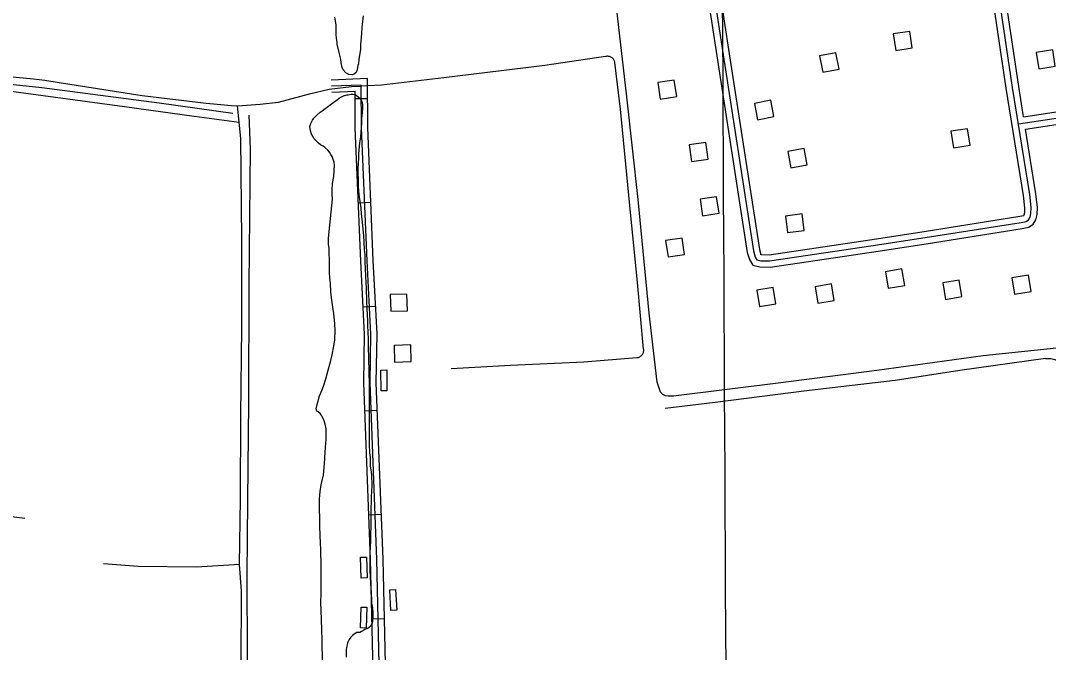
# Model space of a CAD drawing. Extents: x 3445503 to 3483459, y 540493 to 566012.
# Drawn here: x 3463733 to 3466200, y 555755 to 557273 of the extents above; entities that cross this region are included whole.
import ezdxf

# ---------------------------------------------------------------- set-up
doc = ezdxf.new("R2010")
doc.units = 0
for name, color, linetype in [('V-BLDG-OTLN', 7, 'Continuous'), ('V-DTCH-CNTR', 7, 'Continuous'), ('V-GRID-MAJR', 7, 'Continuous'), ('V-ROAD-CNTR', 7, 'Continuous'), ('V-SITE-VEGE', 7, 'Continuous'), ('V-TOPO-SHOR', 7, 'Continuous')]:
    doc.layers.add(name, color=color, linetype=linetype)

msp = doc.modelspace()

# ---------------------------------------------------------------- linework, layer by layer
at = {"layer": 'V-BLDG-OTLN'}
for points in [[(3465873.3238923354, 557207.3718872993), (3465867.1739046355, 557246.8958082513), (3465827.6489836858, 557240.7448205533), (3465833.799971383, 557201.2208996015)], [(3466170.8956202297, 557196.4095808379), (3466177.17560767, 557156.9056598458), (3466216.679528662, 557163.1856472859), (3466210.399541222, 557202.6895682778)], [(3465650.804660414, 557187.8775979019), (3465658.350645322, 557148.595676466), (3465697.6325667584, 557156.142661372), (3465690.085581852, 557195.424582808)], [(3465308.095345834, 557090.0237936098), (3465302.2233575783, 557129.589714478), (3465262.6574367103, 557123.71872622), (3465268.528424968, 557084.1518053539)], [(3465494.604972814, 557073.8038260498), (3465502.150957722, 557034.5219046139), (3465541.4328791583, 557042.0688895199), (3465533.885894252, 557081.350810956)], [(3466011.956938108, 556973.3360269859), (3466005.806950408, 557012.859947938), (3465966.2820294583, 557006.7089602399), (3465972.433017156, 556967.1850392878)], [(3465383.4110488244, 556940.2386314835), (3465377.539060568, 556979.8045523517), (3465337.9731397, 556973.9335640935), (3465343.844127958, 556934.3666432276)], [(3465574.424813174, 556958.1230574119), (3465581.9707980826, 556918.8411359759), (3465621.2527195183, 556926.3881208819), (3465613.705734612, 556965.6700423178)], [(3465409.6446082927, 556809.917077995), (3465403.7726200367, 556849.4829988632), (3465364.206699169, 556843.612010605), (3465370.0776874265, 556804.0450897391)], [(3465574.1788136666, 556763.452446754), (3465613.8587343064, 556768.5004366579), (3465608.810744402, 556808.1803572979), (3465569.130823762, 556803.1323673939)], [(3465326.712710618, 556710.9065470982), (3465320.8407223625, 556750.4724679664), (3465281.2748014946, 556744.6014797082), (3465287.1457897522, 556705.0345588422)], [(3465848.525264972, 556676.171621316), (3465809.079343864, 556669.535634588), (3465815.71633059, 556630.08971348), (3465855.1622516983, 556636.7267002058)], [(3466112.6333424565, 556654.9801245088), (3466119.0813295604, 556615.5042034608), (3466158.5582506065, 556621.9511905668), (3466152.110263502, 556661.4281116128)], [(3465539.657882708, 556631.645710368), (3465500.2119616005, 556625.0097236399), (3465506.848948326, 556585.5638025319), (3465546.2948694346, 556592.200789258)], [(3465679.4256031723, 556640.022693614), (3465639.979682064, 556633.3867068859), (3465646.61666879, 556593.9407857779), (3465686.0625898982, 556600.5777725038)], [(3465986.01099, 556649.236675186), (3465946.565068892, 556642.600688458), (3465953.202055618, 556603.15476735), (3465992.6479767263, 556609.791754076)], [(3464620.3417213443, 556614.5407445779), (3464621.561718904, 556574.5588245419), (3464661.5426389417, 556575.7788221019), (3464660.3236413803, 556615.7597421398)], [(3464629.569702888, 556492.3759889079), (3464630.789700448, 556452.394068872), (3464670.7706204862, 556453.614066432), (3464669.551622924, 556493.59498647)], [(3464612.1187377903, 556433.478106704), (3464612.600736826, 556383.481206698), (3464598.600764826, 556383.3462069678), (3464598.11876579, 556433.344106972)], [(3464563.310835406, 555983.8990058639), (3464564.725832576, 555933.919105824), (3464550.7308605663, 555933.523106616), (3464549.316863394, 555983.503006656)], [(3464633.117695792, 555906.5621605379), (3464635.904690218, 555856.640260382), (3464621.926718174, 555855.8602619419), (3464619.1397237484, 555905.782162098)], [(3464564.5758328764, 555863.4822466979), (3464562.9858360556, 555813.5083466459), (3464548.9928640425, 555813.9533457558), (3464550.5838608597, 555863.928245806)]]:
    msp.add_lwpolyline(points, close=True, dxfattribs=at)
at = {"layer": 'V-DTCH-CNTR'}
for points in [[(3463202.2770000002, 557196.961), (3463203.649, 557193.993), (3463205.201, 557191.118), (3463206.93, 557188.343), (3463208.824, 557185.678), (3463210.878, 557183.137), (3463213.088, 557180.726), (3463215.4390000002, 557178.457), (3463217.9250000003, 557176.337), (3463220.541, 557174.375), (3463223.269, 557172.575), (3463226.103, 557170.949), (3463229.034, 557169.501), (3463232.046, 557168.236), (3463374.866, 557145.515), (3463698.47, 557104.555), (3463982.778, 557066.536), (3464150.046, 557043.453), (3464257.935, 557028.443)], [(3465137.11, 557186.225), (3464991.483, 557164.692), (3464749.133, 557135.138), (3464599.768, 557117.5210000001), (3464550.803, 557115.094)], [(3465159.6890000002, 557171.725), (3465159.321, 557173.589), (3465158.753, 557175.404), (3465157.9960000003, 557177.148), (3465157.056, 557178.801), (3465155.944, 557180.343), (3465154.674, 557181.758), (3465153.259, 557183.028), (3465151.715, 557184.14), (3465150.062, 557185.08), (3465148.319, 557185.838), (3465146.502, 557186.405), (3465144.639, 557186.774), (3465142.744, 557186.942), (3465140.844, 557186.905), (3465138.96, 557186.665), (3465137.11, 557186.225)], [(3463580.45, 557150.438), (3463764, 557133.178), (3463791.1950000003, 557129.373), (3463825.5160000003, 557124.296), (3464025.288, 557093.164), (3464179.068, 557074.198), (3464214.032, 557071.064), (3464239.605, 557068.549), (3464253.521, 557068.2660000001), (3464307.881, 557071.662), (3464352.204, 557076.647), (3464426.907, 557096.609), (3464473.8000000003, 557108.071), (3464527.828, 557114.056), (3464550.803, 557115.094)], [(3465228.6210000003, 556483.63), (3465213.5330000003, 556643.399), (3465195.126, 556828.816), (3465173.0100000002, 557060.025), (3465159.6890000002, 557171.725)], [(3464259.055, 555966.322), (3464260.867, 556123.1), (3464262.223, 556324.67), (3464264.531, 556534.357), (3464263.909, 556746.63), (3464262.221, 556989.738), (3464257.935, 557028.443), (3464253.521, 557068.2660000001)], [(3465212.114, 556463.117), (3465214.0640000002, 556463.367), (3465215.977, 556463.828), (3465217.826, 556464.496), (3465219.591, 556465.362), (3465221.254, 556466.415), (3465222.79, 556467.643), (3465224.183, 556469.032), (3465225.418, 556470.566), (3465226.477, 556472.225), (3465227.349, 556473.988), (3465228.023, 556475.839), (3465228.492, 556477.75), (3465228.748, 556479.702), (3465228.791, 556481.67), (3465228.6210000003, 556483.63)], [(3464766.858, 556437.126), (3464909.432, 556445.015), (3465084.812, 556453.326), (3465212.114, 556463.117)], [(3466193.313, 556460.803), (3465987.157, 556432.223), (3465832.386, 556408.348), (3465619.711, 556383.653), (3465400.544, 556355.034), (3465280.227, 556340.694)], [(3466193.313, 556460.803), (3466196.549, 556461.075), (3466199.799, 556461.147), (3466203.045, 556461.0160000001), (3466206.2770000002, 556460.686), (3466209.484, 556460.156), (3466212.65, 556459.429), (3466215.765, 556458.505), (3466218.821, 556457.3910000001), (3466221.799, 556456.093), (3466224.69, 556454.61), (3466227.486, 556452.951), (3466230.173, 556451.122), (3466232.739, 556449.132), (3466235.18, 556446.985), (3466237.482, 556444.694), (3466239.639, 556442.263), (3466241.64, 556439.703), (3466243.4790000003, 556437.024), (3466245.148, 556434.236), (3466246.643, 556431.353)], [(3463076.605, 556164.406), (3463094.2260000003, 556162.8150000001), (3463179.687, 556158.535), (3463199.4420000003, 556154.383), (3463269.396, 556140.346), (3463348.731, 556127.958), (3463441.989, 556113.9890000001), (3463577.005, 556098.201), (3463743.432, 556077.327)], [(3464259.055, 555966.322), (3464155.532, 555959.852), (3464015.632, 555961.714), (3463932.196, 555967.636)], [(3464254.058, 554791.97), (3464256.487, 554849.428), (3464257.832, 554943.561), (3464259.114, 555060.09), (3464260.376, 555183.435), (3464259.296, 555330.4670000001), (3464260.39, 555510.937), (3464262.688, 555723.8690000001), (3464263.458, 555903.366), (3464259.055, 555966.322)]]:
    msp.add_lwpolyline(points, dxfattribs=at)
at = {"layer": 'V-GRID-MAJR'}
msp.add_spline([(3465476.125, 545965.8200000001), (3465445.288, 552023.321), (3465414.434, 558084.289), (3465383.579, 564145.273), (3465383.561, 564148.724)], degree=3, dxfattribs=at)
at = {"layer": 'V-ROAD-CNTR'}
for p, q in [((3464536.001890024, 557085.4338027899), (3464566.0008300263, 557085.626802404)), ((3464543.995874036, 556835.062303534), (3464573.96881409, 556836.317301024)), ((3464555.38885125, 556585.1978032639), (3464585.3507913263, 556586.706800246)), ((3464559.6158427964, 556335.523302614), (3464589.59378284, 556336.671300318)), ((3464569.1818236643, 556085.706802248), (3464599.1597637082, 556086.854799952)), ((3464576.54380894, 555836.054301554), (3464606.535748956, 555836.7393001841))]:
    msp.add_line(p, q, dxfattribs=at)
for points in [[(3465224.023513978, 558621.7527301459), (3465301.2653594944, 557973.304027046), (3465354.7082526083, 557612.040749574), (3465416.121129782, 557211.29355107), (3465492.10697781, 556719.2735351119), (3465496.298969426, 556704.835563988), (3465500.4389611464, 556698.353576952), (3465509.6149427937, 556696.0025816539), (3465531.0738998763, 556695.417582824), (3465773.6014148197, 556731.4595107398), (3465904.373153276, 556751.5914704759), (3466134.363693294, 556787.792398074), (3466146.881668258, 556790.5253926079), (3466152.1616576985, 556794.175385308), (3466155.979650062, 556800.227373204), (3466158.0916458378, 556809.1603553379), (3466158.9626440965, 556823.630326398), (3466155.386651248, 556854.706264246), (3466113.9427341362, 557112.3857488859), (3466057.7268465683, 557492.434988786), (3465978.18100566, 557996.095981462)], [(3465374.4039318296, 557582.5434433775), (3465430.9471001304, 557213.5745465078), (3465506.7829484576, 556722.5235286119), (3465510.1019418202, 556711.090551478), (3465509.8949422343, 556711.415550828), (3465511.70693861, 556710.9515517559), (3465530.1689016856, 556710.447552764), (3465771.3574193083, 556746.290481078), (3465902.0661578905, 556766.4134408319), (3466131.59569883, 556802.5413685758), (3466140.788680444, 556804.5483645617), (3466141.1106798, 556804.771364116), (3466141.957678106, 556806.1143614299), (3466143.1966756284, 556811.3523509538), (3466143.9106742, 556823.2203272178), (3466140.5236809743, 556852.657268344), (3466099.1177637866, 557110.0977534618), (3466042.898876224, 557490.1669933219), (3465965.700030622, 557978.971015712)], [(3466140.5486809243, 557041.4228908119), (3466128.767704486, 557114.6737443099), (3466072.5548169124, 557494.7029842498), (3465995.3429713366, 557983.58700648)], [(3465318.973459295, 557751.0984655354), (3465339.875282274, 557609.8067540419), (3465401.2951594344, 557209.0125556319), (3465477.431007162, 556716.023541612), (3465482.495997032, 556698.5805764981), (3465490.9829800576, 556685.291603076), (3465507.522946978, 556681.053611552), (3465531.978898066, 556680.3876128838), (3465775.8454103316, 556716.6285404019), (3465906.680148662, 556736.76950012), (3466137.131687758, 556773.043427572), (3466152.974656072, 556776.5024206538), (3466163.2126355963, 556783.5794064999), (3466170.001622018, 556794.3403849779), (3466172.986616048, 556806.9683597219), (3466174.0146139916, 556824.040325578), (3466170.249621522, 556856.7552601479), (3466145.3126713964, 557011.8039500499)], [(3466128.1017058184, 557024.349924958), (3466389.5591829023, 557064.2658451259), (3466927.5501069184, 557151.637670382), (3467397.027167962, 557222.352528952)], [(3466140.5476809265, 557041.42389081), (3466387.2251875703, 557079.082815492), (3466925.2311115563, 557166.4576407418), (3467394.7931724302, 557237.1854992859)], [(3464640.014681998, 554750.5524725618), (3464639.513683, 554765.420442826), (3464627.134707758, 555163.5386465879), (3464613.949734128, 555511.922949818), (3464603.285755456, 555979.0970154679), (3464587.05378792, 556403.0031676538), (3464588.709784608, 556520.0239336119), (3464579.83880235, 556696.1285814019), (3464566.4518291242, 557015.8579419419), (3464565.69383064, 557133.317707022), (3464478.852004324, 557129.8217140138)], [(3464588.2927854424, 555978.6390163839), (3464572.0498179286, 556402.822168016), (3464573.704814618, 556519.752934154), (3464564.854832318, 556695.437582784), (3464551.4538591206, 557015.4959426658), (3464550.79386044, 557117.705738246), (3464479.455003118, 557114.8337439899)], [(3464609.827742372, 554755.5914624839), (3464609.5297429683, 554764.4504447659), (3464597.152767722, 555162.5046486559), (3464583.961794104, 555511.012951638), (3464573.299815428, 555978.1810172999), (3464557.045847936, 556402.641168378), (3464558.6998446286, 556519.481934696), (3464549.870862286, 556694.7465841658), (3464536.4558891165, 557015.1339433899), (3464535.8938902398, 557102.09376947), (3464480.058001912, 557099.8457739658)], [(3466145.3126713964, 557011.8039500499), (3466391.8931782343, 557049.44887476), (3466470.426021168, 557062.202849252)], [(3464669.224623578, 553537.842897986), (3464658.105645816, 553701.8675699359), (3464648.490665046, 553974.4790247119), (3464639.3396833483, 554324.4073248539), (3464624.521712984, 554764.935443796), (3464612.14373774, 555163.0216476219), (3464598.9557641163, 555511.4679507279), (3464588.2927854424, 555978.6390163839)]]:
    msp.add_lwpolyline(points, dxfattribs=at)
at = {"layer": 'V-SITE-VEGE'}
for points in [[(3464555.237, 557284.24), (3464553.088, 557263.3960000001), (3464552.165, 557255.501), (3464551.255, 557242.553), (3464550.969, 557232.449), (3464549.441, 557215.079), (3464548.843, 557204.026), (3464546.991, 557188.867), (3464545.1240000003, 557180.337), (3464543.895, 557168.651), (3464542.957, 557165.176), (3464540.7800000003, 557154.1190000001), (3464538.586, 557148.1140000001), (3464533.864, 557143.68), (3464529.131, 557142.7170000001), (3464521.236, 557143.326), (3464513.963, 557147.094), (3464507.311, 557154.651), (3464505.085, 557160.013), (3464502.843, 557171.373), (3464501.554, 557179.893), (3464498.357, 557192.828), (3464493.24, 557215.862), (3464492.912, 557219.964), (3464491.617, 557230.6950000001), (3464490.9620000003, 557238.588), (3464490.921, 557252.48), (3464490.575, 557262.898), (3464487.366, 557281.199)], [(3464482.995, 556941.149), (3464480.767, 556946.513), (3464478.23, 556950.922), (3464474.4220000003, 556956.911), (3464470.6210000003, 556961.635), (3464463.341, 556967.613), (3464459.228, 556970.757), (3464453.217, 556974.53), (3464448.47, 556978.304), (3464442.455, 556983.653), (3464437.7060000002, 556989.007), (3464431.6750000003, 557000.037), (3464428.811, 557007.924), (3464427.83, 557018.656), (3464429.702, 557025.609), (3464433.784, 557033.829), (3464436.928, 557038.575), (3464444.798, 557046.49), (3464452.042, 557052.827), (3464457.397, 557056.314), (3464464.015, 557061.385), (3464468.741, 557064.873), (3464479.452, 557072.481), (3464484.808, 557076.602), (3464493.944, 557083.258), (3464497.723, 557086.426), (3464503.713, 557089.92), (3464508.126, 557091.825), (3464516.0130000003, 557094.059), (3464519.169, 557094.383), (3464526.4250000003, 557095.982), (3464530.529, 557096.312), (3464535.899, 557095.38), (3464538.429, 557093.807), (3464543.811, 557089.719), (3464547.292, 557086.572), (3464551.1, 557080.27), (3464552.691, 557076.17), (3464553.653, 557070.4890000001), (3464553.684, 557059.755), (3464553.3850000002, 557054.0700000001), (3464552.474, 557042.386), (3464551.8510000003, 557038.91), (3464551.257, 557026.282), (3464549.744, 557004.49), (3464549.144, 556993.754)], [(3464549.144, 556993.754), (3464546.977, 556978.908), (3464544.528, 556952.696), (3464543.928, 556941.958), (3464543.051, 556917.331), (3464543.164, 556879.443), (3464543.495, 556873.444), (3464545.443, 556855.139), (3464549.961, 556822.316), (3464550.948, 556808.7440000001), (3464553.215, 556788.86), (3464556.469, 556755.402), (3464557.4590000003, 556741.512), (3464558.147, 556722.5700000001), (3464559.13, 556710.26), (3464559.818, 556691.318), (3464560.168, 556678.059), (3464561.178, 556657.855), (3464561.534, 556643.964), (3464562.521, 556630.392), (3464563.56, 556599.137), (3464563.928, 556581.142), (3464565.595, 556551.153), (3464565.948, 556538.84), (3464566.615, 556525.897), (3464567.305, 556506.009), (3464567.346, 556491.802), (3464568.3910000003, 556459.283), (3464569.419, 556431.187), (3464569.521, 556396.457), (3464569.882, 556380.988), (3464570.042, 556327.63), (3464570.068, 556316.8960000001), (3464569.8000000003, 556300.7930000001), (3464569.9250000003, 556259.116), (3464570.273, 556248.067), (3464570.9220000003, 556241.4400000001), (3464570.943, 556234.808), (3464571.924, 556223.446), (3464571.9420000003, 556216.4990000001), (3464572.614, 556202.925), (3464574.553, 556187.776), (3464575.207, 556180.5160000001), (3464575.221, 556175.465), (3464576.2060000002, 556162.522), (3464575.913, 556154.314), (3464575.309, 556144.84), (3464574.734, 556125.894), (3464574.754, 556119.264), (3464574.179, 556100.003), (3464574.262, 556071.2710000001), (3464573.134, 556025.488), (3464571.926, 556006.858), (3464571.33, 555994.856), (3464571.457, 555951.603), (3464573.441, 555921.616), (3464573.793, 555908.0380000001), (3464574.447, 555901.095), (3464574.791, 555891.312), (3464575.44, 555884.996), (3464575.475, 555873.314), (3464576.757, 555867.004), (3464577.72, 555861.64), (3464578.698, 555850.591), (3464578.723, 555842.383), (3464577.8140000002, 555829.12), (3464576.878, 555825.647), (3464575.622, 555822.7980000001), (3464573.736, 555819.3200000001), (3464570.592, 555815.839), (3464566.4960000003, 555812.6680000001), (3464559.56, 555809.807), (3464554.5160000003, 555807.2660000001), (3464551.364, 555805.0480000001), (3464547.5810000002, 555803.1410000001), (3464544.739, 555803.133), (3464540.004, 555802.801), (3464535.9050000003, 555800.897), (3464529.606, 555795.828), (3464525.514, 555791.3960000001), (3464522.057, 555786.018), (3464517.975, 555778.428), (3464516.7260000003, 555773.689), (3464515.483, 555766.738), (3464514.864, 555762.316), (3464514.5670000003, 555755.685), (3464514.602, 555744.003)], [(3464458.454, 555726.159), (3464456.754, 555768.145), (3464456.707, 555784.246), (3464455.9990000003, 555810.45), (3464454.284, 555856.541), (3464454.235, 555873.275), (3464454.79, 555899.166), (3464454.741, 555916.215), (3464454.983, 555941.791), (3464454.936, 555957.892), (3464454.573, 555972.414), (3464453.887, 555992.303), (3464453.852, 556003.669), (3464453.185, 556016.297), (3464451.487, 556057.337), (3464451.4560000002, 556067.122), (3464451.094, 556083.224), (3464450.432, 556093.642), (3464450.346, 556123.004), (3464451.579, 556132.795), (3464452.501, 556141.954), (3464454.981, 556157.433), (3464456.844, 556167.855), (3464459.964, 556180.811), (3464461.199, 556190.6), (3464462.411, 556207.969), (3464463.906, 556236.074), (3464466.0500000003, 556258.813), (3464466.347, 556265.129), (3464466.9620000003, 556270.812), (3464466.898, 556292.281), (3464464.6580000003, 556303.326), (3464461.792, 556311.526), (3464457.662, 556320.355), (3464456.39, 556323.507), (3464454.17, 556326.659), (3464452.269, 556328.865), (3464447.8370000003, 556332.955), (3464444.6750000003, 556334.523), (3464443.08, 556339.887), (3464445.259, 556350.629), (3464450.883, 556371.166), (3464455.896, 556383.811), (3464460.6010000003, 556394.558), (3464465.917, 556411.9400000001), (3464469.036, 556424.578), (3464477.785, 556456.177), (3464480.9020000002, 556470.078), (3464484.9450000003, 556490.927), (3464487.112, 556505.773), (3464487.9930000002, 556528.193), (3464487.315, 556544.29), (3464484.718, 556568.9130000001), (3464482.461, 556584.691), (3464479.553, 556607.1), (3464478.248, 556620.987), (3464476.9250000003, 556641.508), (3464475.625, 556654.763), (3464474.957, 556667.389), (3464474.603, 556680.334), (3464474.535, 556703.0650000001), (3464473.8880000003, 556709.064), (3464473.523, 556725.1630000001), (3464472.5470000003, 556735.579), (3464472.196, 556747.261), (3464472.188, 556750.102), (3464481.701, 556843.587), (3464480.718, 556855.58), (3464481.005, 556865.684), (3464482.221, 556881.475), (3464485.015, 556897.9), (3464485.322, 556901.375), (3464486.248, 556908.637), (3464486.2290000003, 556914.322), (3464486.8310000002, 556924.741), (3464485.861, 556932.318), (3464482.995, 556941.149)]]:
    msp.add_lwpolyline(points, dxfattribs=at)
at = {"layer": 'V-TOPO-SHOR'}
for points in [[(3466267.34, 556457.025), (3466262.419, 556471.647), (3466258.169, 556478.4670000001), (3466251.6520000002, 556482.026), (3466239.2800000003, 556485.5700000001), (3466219.7630000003, 556485.512), (3466043.498, 556467.103), (3465788.233, 556431.871), (3465551.171, 556401.898), (3465300.123, 556370.259), (3465287.761, 556370.2220000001), (3465280.927, 556371.178), (3465274.738, 556374.414), (3465269.19, 556379.928), (3465260.986, 556404.303), (3465242.2830000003, 556570.154), (3465215.784, 556842.687), (3465188.058, 557089.84), (3465165.694, 557284.31), (3465141.286, 557509.029), (3465117.595, 557712.279)], [(3463784.615, 557111.158), (3463601.878, 557130.089), (3463348.367, 557162.12), (3463245.461, 557178.041)], [(3464242.636, 557049.873), (3464066.0470000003, 557074.343), (3463784.615, 557111.158)], [(3464277.376, 555939.257), (3464278.47, 556119.596), (3464280.696, 556356.5480000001), (3464281.495, 556638.285), (3464285.083, 556964.498), (3464282.248, 557045.634)], [(3464274.556, 554797.368), (3464275.758, 554940.839), (3464275.525, 555131.0430000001), (3464276.227, 555334.557), (3464278.1380000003, 555568.586), (3464278.2630000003, 555746.782), (3464277.376, 555939.257)]]:
    msp.add_lwpolyline(points, dxfattribs=at)

doc.saveas('drawing.dxf')
